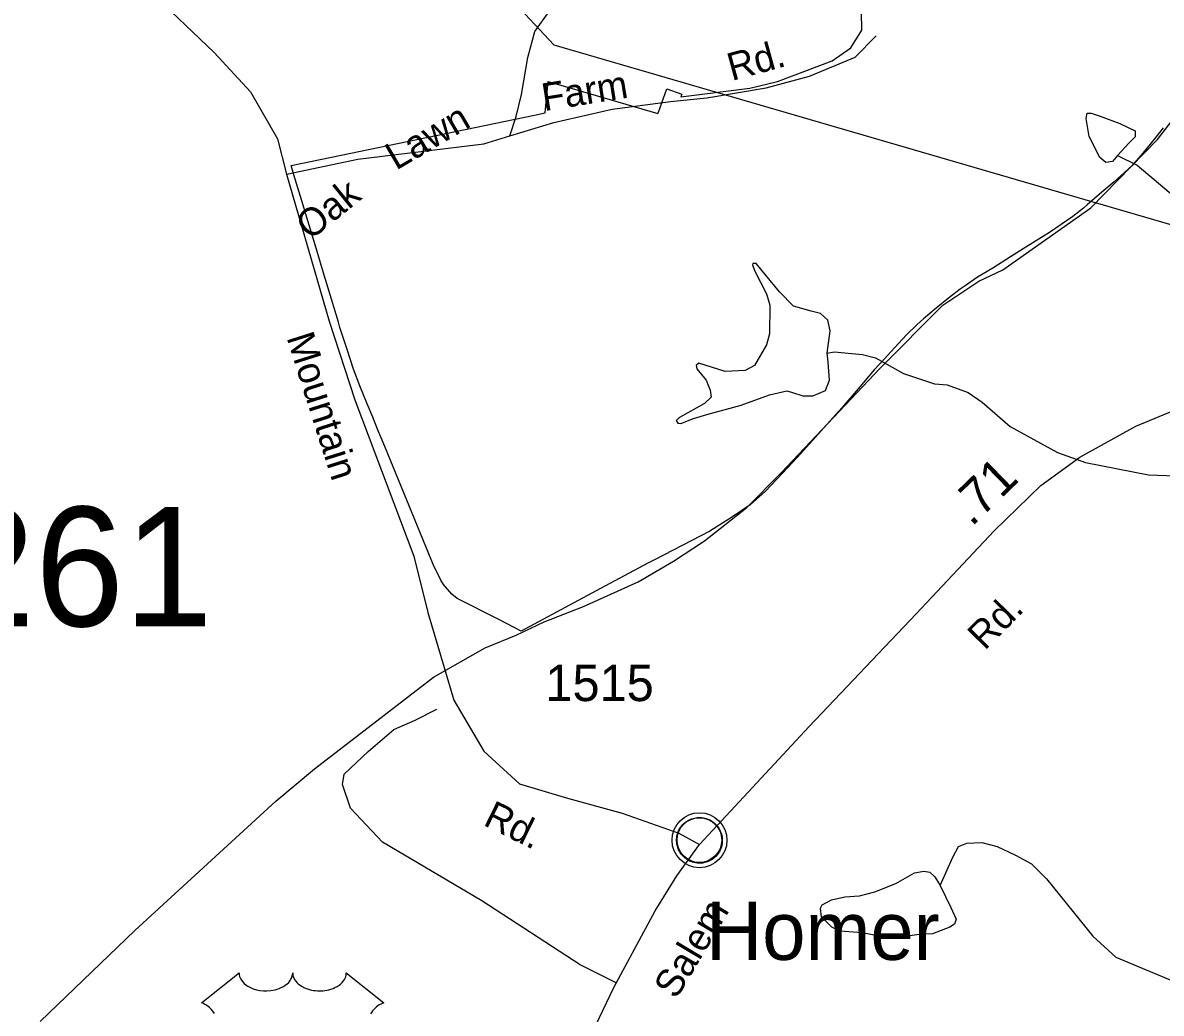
# Model space of a CAD drawing. Extents: x 2056842 to 2160602, y 826753 to 1016856.
# Drawn here: x 2124742 to 2128651, y 939557 to 942958 of the extents above; entities that cross this region are included whole.
import ezdxf

# ---------------------------------------------------------------- set-up
doc = ezdxf.new("R2010")
doc.units = 0
for name, color, linetype in [('Exist Boundary Political City Limit New', 7, 'Continuous'), ('Exist Civil Demographics Community CELL', 7, 'Continuous'), ('Exist Civil Demographics Community Label', 7, 'Continuous'), ('Exist Hydrographic Misc Water Feature', 7, 'Continuous'), ('Exist Railroad Mainline', 7, 'Continuous'), ('Exist Road Non-System Type 51', 7, 'Continuous'), ('Exist Road Non-System Type 51 Label', 7, 'Continuous'), ('Exist Road Primary US Shield CELL', 7, 'Continuous'), ('Exist Road Secondary Mileage Hundredths English Label', 7, 'Continuous'), ('Exist Road Secondary Structure Culvert Number Label', 7, 'Continuous'), ('Exist Road Secondary Type 51 Attributed', 7, 'Continuous'), ('Exist Road Secondary Type 51 Label', 7, 'Continuous'), ('Exist Road Secondary Type 51 Number Label', 7, 'Continuous'), ('Exist Utilities Electrical Transmission Line', 7, 'Continuous'), ('Map Preparation Boundary City Limit Buffer Line', 7, 'Continuous')]:
    doc.layers.add(name, color=color, linetype=linetype)

msp = doc.modelspace()

# ---------------------------------------------------------------- linework, layer by layer
at = {"layer": 'Exist Boundary Political City Limit New'}
for points in [[(2125717, 942290.2), (2125704.5, 942331.9), (2125673.2, 942436), (2125665.8, 942460.6), (2125663.5, 942467.9), (2125696.5, 942474.8), (2126499.2, 942641.4), (2126535.2, 942648.9), (2126545.5, 942757.1), (2126922.8, 942646.9), (2126924.5, 942651.8), (2126953, 942731.9), (2127004.8, 942713.5), (2127001.5, 942704.1), (2127238.5, 942734.1), (2127332.8, 942756.5), (2127520.5, 942827.6), (2127585, 942872.2), (2127623, 942932.9), (2127622, 942995.5)], [(2128657.8, 942597.4), (2128632.5, 942565.9), (2128588, 942510.4), (2128549.5, 942466.6), (2128489.2, 942412.7), (2128447.2, 942376.4), (2128396.8, 942332.7), (2128383.5, 942322.2), (2128347.2, 942293.4), (2128267.5, 942238.6), (2128186.2, 942187.7), (2128133.2, 942154.5), (2128072.8, 942116.2), (2128020.2, 942084.3), (2127977.2, 942055.3), (2127960.2, 942044), (2127920.8, 942012.4), (2127878, 941978.2), (2127834.2, 941941.8), (2127813, 941921.6), (2127776, 941886.9), (2127722, 941828.7), (2127690.2, 941793.3), (2127683.2, 941785.4), (2127665.5, 941765.9), (2127610.5, 941700.9), (2127554.2, 941635.6), (2127412.8, 941478.1), (2127401, 941465.5), (2127350, 941411.8), (2127291.8, 941349.5), (2127239.8, 941302.4), (2127178.5, 941261.4), (2127101, 941212.8), (2127070, 941196.1), (2126910.5, 941114), (2126888.5, 941102.6), (2126725.8, 941015.3), (2126483, 940884.9), (2126464, 940874.6), (2126453.8, 940869.1), (2126376.8, 940908.5), (2126234, 940981.4), (2126214.8, 940995.8), (2126187, 941029.5), (2126178, 941043.9), (2126176.5, 941047.2), (2126154.8, 941090), (2125984.8, 941503.5), (2125960.5, 941563.1), (2125943.8, 941603.6), (2125925, 941649.6), (2125899.5, 941711.6), (2125877.8, 941768.6), (2125855.8, 941836.6), (2125831.2, 941912.2), (2125826.2, 941929.7), (2125774, 942103.2), (2125749.5, 942184.2), (2125717, 942290.2)], [(2125648.1, 942438.3), (2125892.7, 942489.8), (2126324.7, 942542.8), (2126414.2, 942570)]]:
    msp.add_lwpolyline(points, dxfattribs=at)
at = {"layer": 'Exist Civil Demographics Community CELL'}
msp.add_lwpolyline([(2126987.9, 940163.3), (2126988.9, 940168.9), (2126990.7, 940175.5), (2126993.6, 940182.7), (2126996.5, 940188.4), (2126999.9, 940194.1), (2127003.6, 940199.3), (2127007.6, 940203.6), (2127012.2, 940208.2), (2127017.7, 940212.8), (2127023.2, 940216.5), (2127028, 940219.4), (2127033.1, 940221.8), (2127038.5, 940224.1), (2127044.2, 940225.9), (2127048.5, 940227.1), (2127053.4, 940227.8), (2127057.5, 940228.5), (2127063.9, 940228.8), (2127068.3, 940228.7), (2127073.9, 940228.4), (2127078.9, 940227.7), (2127083.8, 940226.7), (2127088.8, 940225.3), (2127093.9, 940223.4), (2127100.6, 940220.4), (2127106.8, 940217), (2127111.9, 940213.4), (2127117.1, 940209.4), (2127120.4, 940206.3), (2127124.5, 940201.9), (2127128.4, 940197.2), (2127131.4, 940192.6), (2127134.6, 940187.6), (2127137, 940182.4), (2127139.1, 940177.4), (2127140.6, 940172.4), (2127141.9, 940167.8), (2127143, 940161.7), (2127143.6, 940157), (2127143.9, 940151), (2127143.7, 940145.3), (2127143.1, 940139.6), (2127142.2, 940134.1), (2127140.6, 940127.9), (2127138.7, 940122.1), (2127136.4, 940117), (2127133.2, 940111), (2127129.9, 940105.7), (2127126.5, 940101), (2127122.3, 940096.3), (2127117, 940091.3), (2127112, 940087.2), (2127107, 940083.7), (2127102.6, 940081.2), (2127095.8, 940078), (2127088.7, 940075.3), (2127082.7, 940073.8), (2127076.1, 940072.5), (2127071.7, 940072.1), (2127067.2, 940071.8), (2127061.6, 940071.8), (2127057.3, 940072.2), (2127051.7, 940072.9), (2127045.8, 940074.2), (2127041.2, 940075.5), (2127036, 940077.4), (2127031.4, 940079.4), (2127027.5, 940081.7), (2127020.7, 940085.7), (2127015.1, 940090), (2127010.2, 940094.5), (2127005.7, 940099.3), (2127002.6, 940103.3), (2126999.6, 940107.5), (2126995.5, 940114.6), (2126993.8, 940118.1), (2126992.1, 940122.1), (2126989.5, 940130.3), (2126987.9, 940137.4), (2126987.3, 940142.5), (2126986.9, 940148.9), (2126986.9, 940153.6), (2126987.4, 940160)], close=True, dxfattribs=at)
for centre, radius in [((2127065.5, 940150.9), 94.3), ((2127065.3, 940151.2), 76.7)]:
    msp.add_circle(centre, radius, dxfattribs=at)
at = {"layer": 'Exist Hydrographic Misc Water Feature'}
for points in [[(2128500.3, 942502.9), (2128483.9, 942482.2), (2128459.9, 942478.4), (2128439.6, 942496.2), (2128402.9, 942568.4), (2128392.7, 942629.2), (2128396.5, 942648.2), (2128410.5, 942648.2), (2128440.9, 942638.1), (2128508, 942612.8), (2128561.2, 942587.4), (2128561.2, 942567.1), (2128540.9, 942545.6), (2128500.3, 942502.9)], [(2128500.3, 942502.9), (2128568.6, 942469.3), (2128721.1, 942339.9), (2128997.8, 942143.2), (2129012.1, 942123.2), (2129012.1, 942103.2), (2128992.4, 942067.2), (2128898.5, 941980.8), (2128844.8, 941904.5), (2128811.4, 941826.4), (2128805.6, 941772.3), (2128807.9, 941724.5), (2128830, 941664.5), (2128856.1, 941632.6), (2128914.3, 941584.8)], [(2127503.5, 941824.2), (2127513.8, 941900.6), (2127506.2, 941937.3), (2127480.9, 941960.1), (2127449.2, 941967.7), (2127388.4, 941985.5), (2127340.3, 942034.9), (2127260.5, 942131.2), (2127249.1, 942131.2), (2127247.8, 942127.4), (2127254.2, 942107.1), (2127295.9, 942027.3), (2127307.3, 941988), (2127306.1, 941890.4), (2127295.9, 941852.4), (2127254.2, 941781.5), (2127222.5, 941763.7), (2127154.1, 941761.2), (2127062.9, 941789.1), (2127054, 941781.5), (2127056.6, 941770), (2127088.2, 941730.8), (2127102.2, 941696.5), (2127106, 941672.5), (2127083.2, 941650.9), (2126997.1, 941602.8), (2126985.7, 941592.6), (2126990.7, 941583.8), (2127000.9, 941582.5), (2127045.2, 941599), (2127090.8, 941612.9), (2127208.6, 941644.6), (2127306.1, 941680.1), (2127365.6, 941694), (2127384.6, 941688.9), (2127420.1, 941677.5), (2127454.3, 941677.5), (2127498.6, 941695.3), (2127511.3, 941730.8), (2127507.5, 941792.9), (2127503.5, 941824.2)], [(2127503.5, 941824.2), (2127527.3, 941828.7), (2127625.5, 941819.2), (2127669.6, 941807.4), (2127765.8, 941753.8), (2127871.8, 941718.3), (2127915.9, 941714.5), (2127988.1, 941688.9), (2128036.1, 941655), (2128132.6, 941571.5), (2128294.8, 941482.2), (2128391, 941448.6), (2128607.1, 941405.5), (2128699.2, 941402), (2128765, 941426.2), (2128802.7, 941448.4), (2128872.7, 941550.7), (2128914.3, 941584.8)], [(2127891.2, 939995.9), (2127934.8, 940092.8), (2127954.9, 940128.8), (2127982.9, 940140.9), (2128034.8, 940143.2), (2128086.9, 940129.5), (2128150.9, 940099.7), (2128205, 940070), (2128257.3, 940018.2), (2128416, 939820.9), (2128494.3, 939749.3), (2128702.9, 939662.1)], [(2127891.2, 939995.9), (2127927.9, 939919.9), (2127946.9, 939879.3), (2127940.6, 939862.8), (2127925.4, 939852.7), (2127865.9, 939829.9), (2127829.1, 939828.6), (2127745.6, 939817.2), (2127707.6, 939817.2), (2127624, 939832.4), (2127548, 939838.8), (2127520.1, 939852.7), (2127484.7, 939888.2), (2127480.9, 939917.3), (2127487.2, 939928.7), (2127518.9, 939946.5), (2127564.4, 939956.6), (2127615.1, 939960.4), (2127667, 939973.1), (2127739.2, 940002.2), (2127803.8, 940039), (2127835.5, 940044.1), (2127855.7, 940041.5), (2127873.5, 940025.1), (2127891.2, 939995.9)]]:
    msp.add_lwpolyline(points, dxfattribs=at)
at = {"layer": 'Exist Railroad Mainline'}
msp.add_lwpolyline([(2124802, 939527.7), (2125126.7, 939841), (2125610.6, 940285.2), (2125744.1, 940395.6), (2126152.7, 940711.3), (2126330.2, 940812.2), (2126436.1, 940854.6), (2126531.8, 940901.1), (2126667.5, 940953.6), (2126855.1, 941038.4), (2126976.8, 941109), (2127082.5, 941179.4), (2127228.1, 941294), (2127345.5, 941412.6), (2127685.8, 941771.9), (2127901, 941988.9), (2128024.5, 942071.5), (2128106.3, 942109.8), (2128409.3, 942323.2), (2128638.2, 942558), (2128707.9, 942648.4)], dxfattribs=at)
at = {"layer": 'Exist Road Non-System Type 51'}
for points in [[(2126414.2, 942570), (2126435.8, 942636.4), (2126455, 942711.6), (2126475.8, 942839.6), (2126499.7, 942928.3), (2126549.3, 942997.1), (2126598.9, 943094.7), (2126619.7, 943205.2), (2126626, 943399.7), (2126640.4, 943559.7), (2126646.8, 943649.3)], [(2126414.2, 942570), (2126566, 942616.4), (2126765.9, 942661.2), (2126965.8, 942688.4), (2127090.5, 942701.2), (2127294.5, 942734.5), (2127443.2, 942774.6), (2127599.9, 942840.2), (2127671.7, 942913.2)], [(2126779.5, 939660.7), (2126656.4, 939723.2), (2126318.8, 939942.5), (2125977.6, 940143.7), (2125867.2, 940261.4), (2125840.3, 940342.3), (2125845.6, 940378.2), (2125928.2, 940455.5), (2126016.2, 940531), (2126089.9, 940563.3), (2126163.5, 940601.1)]]:
    msp.add_lwpolyline(points, dxfattribs=at)
at = {"layer": 'Exist Road Primary US Shield CELL'}
msp.add_lwpolyline([(2125400.6, 939555.9), (2125395.1, 939563.7), (2125389.5, 939570.1), (2125383.8, 939575.8), (2125378.3, 939580.1), (2125373.1, 939583.8), (2125366.6, 939587.8), (2125360.3, 939590.9), (2125356.3, 939592.5), (2125484.9, 939694.9), (2125485.2, 939689.6), (2125486.5, 939683.3), (2125487.5, 939680), (2125490.5, 939673.8), (2125495.3, 939666.4), (2125502.1, 939659.2), (2125509.8, 939652.9), (2125515, 939649.5), (2125523.7, 939644.8), (2125533.7, 939640.6), (2125544.8, 939637.5), (2125556.1, 939635.2), (2125568.5, 939633.8), (2125580.7, 939633.6), (2125593.9, 939634.6), (2125608.5, 939637.4), (2125615.3, 939639.1), (2125622.8, 939641.7), (2125629.8, 939644.6), (2125637.4, 939648.7), (2125643.6, 939652.7), (2125648.4, 939656.1), (2125655.2, 939662.7), (2125660.7, 939669.4), (2125663, 939673.2), (2125664.9, 939676.9), (2125667.6, 939684.6), (2125668.4, 939688.1), (2125668.9, 939695.2), (2125669.4, 939689.2), (2125670, 939685.5), (2125671, 939681.8), (2125672.5, 939678), (2125675.2, 939672.5), (2125678.3, 939667.9), (2125684, 939661.2), (2125687.6, 939657.8), (2125690.8, 939655.2), (2125699.6, 939649.2), (2125709.8, 939644), (2125714.8, 939641.8), (2125720, 939640), (2125726.5, 939638), (2125733.2, 939636.4), (2125739.9, 939635.3), (2125746.8, 939634.3), (2125753.8, 939633.7), (2125759.4, 939633.6), (2125766.4, 939633.7), (2125772.9, 939634), (2125779.5, 939634.8), (2125786.8, 939636), (2125792.6, 939637.3), (2125800.4, 939639.4), (2125807.4, 939641.9), (2125813.5, 939644.5), (2125821.5, 939648.7), (2125828, 939652.7), (2125832.7, 939656.5), (2125838.3, 939661.7), (2125843.6, 939667.9), (2125846.7, 939672.3), (2125848.9, 939677), (2125851, 939681.8), (2125852.2, 939687), (2125852.8, 939691.5), (2125852.9, 939695.3), (2125981.5, 939592.9), (2125978.5, 939591.7), (2125971.5, 939588.3), (2125966, 939585), (2125957.1, 939578.8), (2125953.3, 939575.4), (2125949.5, 939571.8), (2125946.1, 939568), (2125943, 939564.4), (2125939.3, 939559.3), (2125935.9, 939554.1)], dxfattribs=at)
at = {"layer": 'Exist Road Secondary Type 51 Attributed'}
for points in [[(2123876.7, 945430.3), (2123843.1, 945249.5), (2123833.6, 945064.9), (2123843.2, 944701.7), (2123840, 944320.1), (2123859.2, 944005.9), (2123884.8, 943919.5), (2123937.6, 943825), (2124110.3, 943663.4), (2124388.1, 943419.4), (2124512.9, 943379.4), (2124855.1, 943273.8), (2125007.7, 943207.4), (2125178.8, 943068.2), (2125399.5, 942856.9), (2125524.2, 942720.9), (2125616.4, 942560.2), (2125648.1, 942438.3), (2125794, 941934.1), (2125882, 941663.7), (2126084.3, 941127), (2126133.1, 940932.6), (2126189.1, 940744.4)], [(2127065, 940136.3), (2127172, 940250.9), (2127442, 940541.2), (2127809.3, 940927.9), (2128077.6, 941213.7), (2128237.5, 941368.9), (2128371.4, 941466), (2128563.3, 941573.3), (2128723.2, 941638.9), (2128936.3, 941729.4), (2129268.6, 941822.8), (2129494.2, 941894.4), (2129634.8, 941959.8), (2129741.5, 942016.8), (2129939.2, 942144.2), (2130053.2, 942237.6)], [(2126189.1, 940744.4), (2126222.7, 940631.7), (2126324.9, 940456.6), (2126448, 940344.6), (2126612.7, 940295), (2126799.8, 940243.8), (2126994.6, 940174.7), (2127065, 940136.3)], [(2126267.7, 938614.1), (2126355.6, 938782.7), (2126470.8, 939026.9), (2126684.8, 939462.7), (2126771.2, 939645.2), (2126912.9, 939908.8), (2126988, 940028.8), (2127065, 940136.3)]]:
    msp.add_lwpolyline(points, dxfattribs=at)
at = {"layer": 'Exist Utilities Electrical Transmission Line'}
msp.add_lwpolyline([(2122276, 946949.5), (2122886.5, 946820.2), (2126565.1, 942882.9), (2129476.4, 942033.8), (2131240.3, 941525.7), (2133419, 940877.4), (2135627.4, 940227), (2139139.4, 939224.6), (2144400.3, 937782.2)], dxfattribs=at)
at = {"layer": 'Map Preparation Boundary City Limit Buffer Line'}
for points in [[(2125717, 942290.2), (2125704.5, 942331.9), (2125673.2, 942436), (2125665.8, 942460.6), (2125663.5, 942467.9), (2125696.5, 942474.8), (2126499.2, 942641.4), (2126535.2, 942648.9), (2126545.5, 942757.1), (2126922.8, 942646.9), (2126924.5, 942651.8), (2126953, 942731.9), (2127004.8, 942713.5), (2127001.5, 942704.1), (2127238.5, 942734.1), (2127332.8, 942756.5), (2127520.5, 942827.6), (2127585, 942872.2), (2127623, 942932.9), (2127622, 942995.5)], [(2128657.8, 942597.4), (2128632.5, 942565.9), (2128588, 942510.4), (2128549.5, 942466.6), (2128489.2, 942412.7), (2128447.2, 942376.4), (2128396.8, 942332.7), (2128383.5, 942322.2), (2128347.2, 942293.4), (2128267.5, 942238.6), (2128186.2, 942187.7), (2128133.2, 942154.5), (2128072.8, 942116.2), (2128020.2, 942084.3), (2127977.2, 942055.3), (2127960.2, 942044), (2127920.8, 942012.4), (2127878, 941978.2), (2127834.2, 941941.8), (2127813, 941921.6), (2127776, 941886.9), (2127722, 941828.7), (2127690.2, 941793.3), (2127683.2, 941785.4), (2127665.5, 941765.9), (2127610.5, 941700.9), (2127554.2, 941635.6), (2127412.8, 941478.1), (2127401, 941465.5), (2127350, 941411.8), (2127291.8, 941349.5), (2127239.8, 941302.4), (2127178.5, 941261.4), (2127101, 941212.8), (2127070, 941196.1), (2126910.5, 941114), (2126888.5, 941102.6), (2126725.8, 941015.3), (2126483, 940884.9), (2126464, 940874.6), (2126453.8, 940869.1), (2126376.8, 940908.5), (2126234, 940981.4), (2126214.8, 940995.8), (2126187, 941029.5), (2126178, 941043.9), (2126176.5, 941047.2), (2126154.8, 941090), (2125984.8, 941503.5), (2125960.5, 941563.1), (2125943.8, 941603.6), (2125925, 941649.6), (2125899.5, 941711.6), (2125877.8, 941768.6), (2125855.8, 941836.6), (2125831.2, 941912.2), (2125826.2, 941929.7), (2125774, 942103.2), (2125749.5, 942184.2), (2125717, 942290.2)]]:
    msp.add_lwpolyline(points, dxfattribs=at)

# ---------------------------------------------------------------- texts
at = {"layer": 'Exist Civil Demographics Community Label'}
msp.add_text('Homer', height=200, dxfattribs=at).set_placement((2127087.6, 939739.9))
at = {"layer": 'Exist Road Non-System Type 51 Label'}
for s, rotation, p in [('Rd.', 15.3509, (2127176.3, 942758.3)), ('Farm', 9.1346, (2126531.9, 942654.7)), ('Lawn', 30.4223, (2126023.9, 942450.2)), ('Oak', 38.9531, (2125729, 942209))]:
    msp.add_text(s, height=95, rotation=rotation, dxfattribs=at).set_placement(p)
at = {"layer": 'Exist Road Secondary Mileage Hundredths English Label'}
msp.add_text('.71', height=125, rotation=44.1474, dxfattribs=at).set_placement((2127999.5, 941225))
at = {"layer": 'Exist Road Secondary Structure Culvert Number Label'}
msp.add_text('C261', height=410.1, dxfattribs=at).set_placement((2124083.8, 940885.8))
at = {"layer": 'Exist Road Secondary Type 51 Label'}
for s, rotation, p in [('Mountain', 287.6248, (2125647.2, 941878)), ('Rd.', 45.3152, (2128044.6, 940800)), ('Rd.', 333.909, (2126319.1, 940204.4)), ('Salem', 59.1446, (2126985.4, 939601.6))]:
    msp.add_text(s, height=95, rotation=rotation, dxfattribs=at).set_placement(p)
at = {"layer": 'Exist Road Secondary Type 51 Number Label'}
msp.add_text('1515', height=125, dxfattribs=at).set_placement((2126536.6, 940628.7))

doc.saveas('drawing.dxf')
